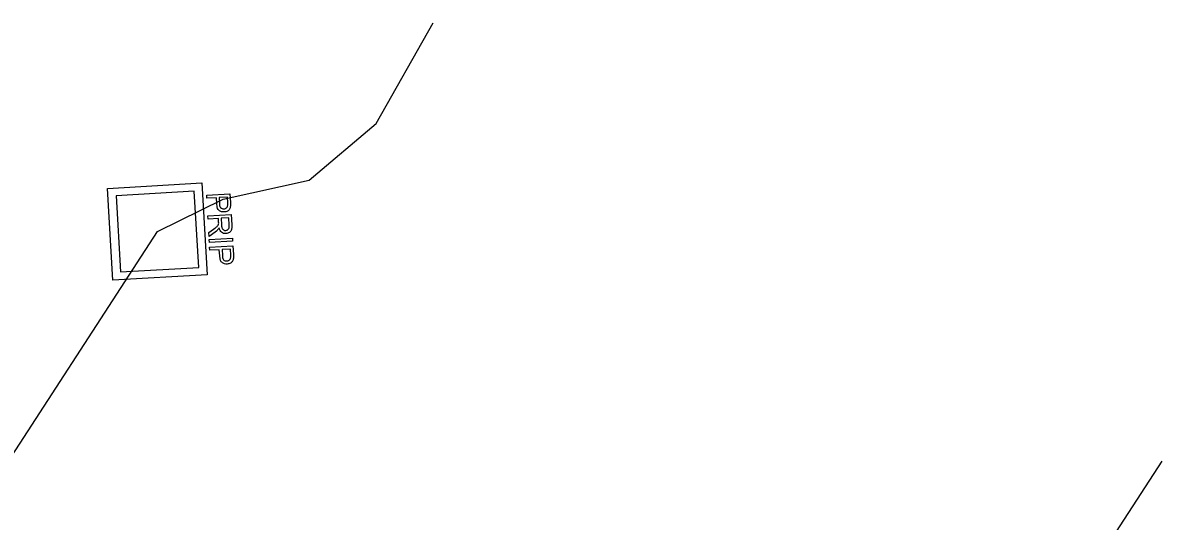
# Model space of a CAD drawing. Extents: x -643842 to -636370, y -1119190 to -1110210.
# Drawn here: x -642027.32 to -642009.8, y -1113548.73 to -1113541.07 of the extents above; entities that cross this region are included whole.
import ezdxf

# ---------------------------------------------------------------- set-up
doc = ezdxf.new("R2010")
doc.units = 0
for name, color, linetype in [('Default', 7, 'Continuous'), ('Level 18', 7, 'Continuous'), ('Level 23', 7, 'Continuous')]:
    doc.layers.add(name, color=color, linetype=linetype)

msp = doc.modelspace()

# ---------------------------------------------------------------- linework, layer by layer
at = {"layer": 'Default'}
for points in [[(-642024.129, -1113543.834), (-642024.127, -1113543.87), (-642024.13, -1113543.889), (-642024.133, -1113543.915), (-642024.144, -1113543.934), (-642024.155, -1113543.953), (-642024.176, -1113543.965), (-642024.198, -1113543.976), (-642024.225, -1113543.978), (-642024.271, -1113543.981), (-642024.304, -1113543.954), (-642024.336, -1113543.927), (-642024.341, -1113543.851)], [(-642024.299, -1113543.849), (-642024.297, -1113543.895), (-642024.279, -1113543.913), (-642024.26, -1113543.931), (-642024.229, -1113543.929), (-642024.207, -1113543.928), (-642024.192, -1113543.916), (-642024.176, -1113543.904), (-642024.173, -1113543.886), (-642024.17, -1113543.873), (-642024.172, -1113543.84)], [(-642024.39, -1113544.244), (-642024.358, -1113544.222), (-642024.342, -1113544.207), (-642024.326, -1113544.193), (-642024.32, -1113544.182), (-642024.314, -1113544.17), (-642024.312, -1113544.159), (-642024.31, -1113544.152), (-642024.311, -1113544.133)], [(-642024.109, -1113544.178), (-642024.106, -1113544.225), (-642024.115, -1113544.251), (-642024.123, -1113544.276), (-642024.146, -1113544.293), (-642024.17, -1113544.309), (-642024.199, -1113544.31), (-642024.238, -1113544.313), (-642024.265, -1113544.29), (-642024.292, -1113544.267), (-642024.302, -1113544.216), (-642024.311, -1113544.235), (-642024.319, -1113544.245), (-642024.336, -1113544.267), (-642024.364, -1113544.287)], [(-642024.268, -1113544.177), (-642024.266, -1113544.21), (-642024.258, -1113544.228), (-642024.251, -1113544.246), (-642024.235, -1113544.254), (-642024.22, -1113544.263), (-642024.202, -1113544.262), (-642024.178, -1113544.26), (-642024.162, -1113544.241), (-642024.147, -1113544.222), (-642024.149, -1113544.181)], [(-642024.084, -1113544.635), (-642024.081, -1113544.67), (-642024.084, -1113544.69), (-642024.087, -1113544.716), (-642024.098, -1113544.735), (-642024.11, -1113544.754), (-642024.131, -1113544.765), (-642024.152, -1113544.777), (-642024.179, -1113544.779), (-642024.225, -1113544.781), (-642024.258, -1113544.755), (-642024.291, -1113544.728), (-642024.295, -1113544.652)], [(-642024.254, -1113544.65), (-642024.251, -1113544.696), (-642024.233, -1113544.714), (-642024.215, -1113544.732), (-642024.183, -1113544.73), (-642024.161, -1113544.729), (-642024.146, -1113544.717), (-642024.131, -1113544.705), (-642024.127, -1113544.686), (-642024.124, -1113544.674), (-642024.126, -1113544.641)]]:
    msp.add_open_spline(points, degree=3, dxfattribs=at)
at = {"layer": 'Level 18'}
for points in [[(-642024.487, -1113544.943), (-642025.936, -1113545.028), (-642026.019, -1113543.617), (-642024.57, -1113543.532), (-642024.487, -1113544.943)], [(-642024.686, -1113543.66), (-642025.889, -1113543.73), (-642025.82, -1113544.9), (-642024.617, -1113544.83), (-642024.686, -1113543.66)], [(-642024.495, -1113543.721), (-642024.137, -1113543.7), (-642024.129, -1113543.834)], [(-642024.341, -1113543.851), (-642024.346, -1113543.759), (-642024.492, -1113543.767), (-642024.495, -1113543.721)], [(-642024.172, -1113543.84), (-642024.177, -1113543.749), (-642024.305, -1113543.756)], [(-642024.305, -1113543.756), (-642024.299, -1113543.849)], [(-642024.477, -1113544.04), (-642024.118, -1113544.019), (-642024.109, -1113544.178)], [(-642024.311, -1113544.133), (-642024.314, -1113544.079), (-642024.474, -1113544.088), (-642024.477, -1113544.04)], [(-642024.149, -1113544.181), (-642024.156, -1113544.069), (-642024.274, -1113544.076)], [(-642024.274, -1113544.076), (-642024.268, -1113544.177)], [(-642024.364, -1113544.287), (-642024.458, -1113544.355), (-642024.462, -1113544.295), (-642024.39, -1113544.244)], [(-642024.457, -1113544.404), (-642024.098, -1113544.383), (-642024.096, -1113544.429), (-642024.454, -1113544.45), (-642024.457, -1113544.404)], [(-642024.45, -1113544.522), (-642024.091, -1113544.501), (-642024.084, -1113544.635)], [(-642024.295, -1113544.652), (-642024.301, -1113544.56), (-642024.447, -1113544.568), (-642024.45, -1113544.522)], [(-642024.126, -1113544.641), (-642024.131, -1113544.55), (-642024.259, -1113544.557)], [(-642024.259, -1113544.557), (-642024.254, -1113544.65)]]:
    msp.add_lwpolyline(points, dxfattribs=at)
at = {"layer": 'Level 23'}
for points in [[(-642028.54, -1113554.93), (-642028.48, -1113554.8), (-642026.09, -1113550.58), (-642026.16, -1113550.19), (-642027.86, -1113548.92), (-642027.94, -1113548.41), (-642025.25, -1113544.28), (-642024.24, -1113543.78), (-642022.92, -1113543.49), (-642021.89, -1113542.62), (-642021.01, -1113541.07)], [(-642018.63, -1113560.99), (-642018.55, -1113560.84), (-642015.97, -1113556.85), (-642014.31, -1113553.2), (-642013.25, -1113551.36), (-642013.09, -1113551.08), (-642012.82, -1113550.64), (-642012.59, -1113550.56), (-642011.85, -1113550.67), (-642011.48, -1113550.4), (-642009.8, -1113547.81)]]:
    msp.add_lwpolyline(points, dxfattribs=at)

doc.saveas('drawing.dxf')
